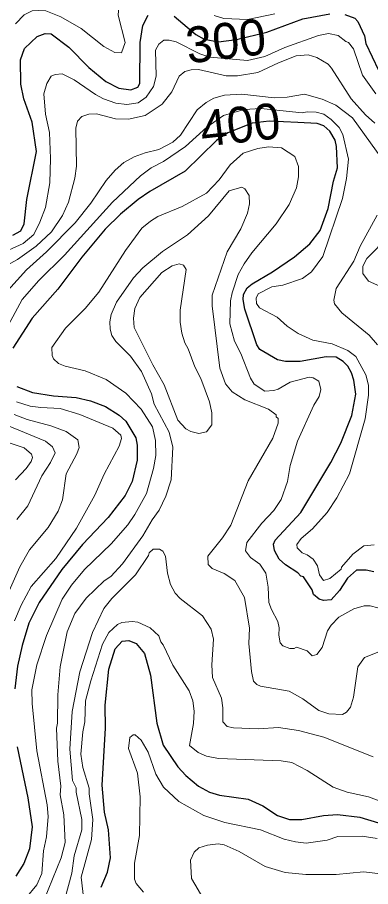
# Model space of a CAD drawing. Extents: x 673.3 to 698.5, y 6984.3 to 7012.3.
# Drawn here: x 694.91 to 695.696, y 6986.015 to 6987.951 of the extents above; entities that cross this region are included whole.
import ezdxf
from ezdxf.enums import TextEntityAlignment as Align

# ---------------------------------------------------------------- set-up
doc = ezdxf.new("R2010")
doc.units = 0
doc.header["$LTSCALE"] = 0.032
doc.layers.add('1', color=7, linetype='Continuous', lineweight=25)
doc.layers.add('2', color=7, linetype='Continuous', lineweight=13)
doc.layers.add('61', color=7, linetype='Continuous')

msp = doc.modelspace()

# ---------------------------------------------------------------- linework, layer by layer
at = {"layer": '1'}
for points in [[(694.8997, 6987.4659), (694.9171, 6987.4762), (694.9249, 6987.4918), (694.9306, 6987.5459), (694.9524, 6987.6527), (694.9428, 6987.7179), (694.9241, 6987.7701), (694.9175, 6987.8026), (694.9167, 6987.8567), (694.9257, 6987.8819), (694.9539, 6987.9086), (694.9714, 6987.9152), (694.985, 6987.9149), (695.0239, 6987.8853), (695.0688, 6987.8395), (695.1067, 6987.8085), (695.1357, 6987.7939), (695.1618, 6987.79), (695.178, 6987.7959), (695.1822, 6987.8043), (695.1827, 6987.8953), (695.1888, 6987.9335), (695.2006, 6987.9564)], [(695.2588, 6987.9543), (695.3066, 6987.9133), (695.3255, 6987.9027), (695.3573, 6987.8972), (695.3974, 6987.902), (695.4652, 6987.9187), (695.5448, 6987.948), (695.6053, 6987.9593)], [(695.6382, 6987.9576), (695.6607, 6987.9496), (695.6676, 6987.9419), (695.6822, 6987.9101), (695.6851, 6987.8929), (695.7135, 6987.8334)], [(695.703, 6986.7166), (695.6857, 6986.7198), (695.6645, 6986.7198), (695.6447, 6986.7019), (695.6269, 6986.6745), (695.6081, 6986.6541), (695.5909, 6986.6523), (695.5813, 6986.6555), (695.569, 6986.6661), (695.5656, 6986.676), (695.5463, 6986.7049), (695.5407, 6986.7067), (695.5339, 6986.7141), (695.5063, 6986.7317), (695.4924, 6986.7442), (695.4822, 6986.7636), (695.4795, 6986.7776), (695.4832, 6986.7865), (695.5406, 6986.8488), (695.6076, 6986.9598), (695.6299, 6987.0029), (695.6542, 6987.0645), (695.6626, 6987.112), (695.6586, 6987.143), (695.6536, 6987.1596), (695.6454, 6987.1744), (695.6347, 6987.185), (695.6189, 6987.1947), (695.5971, 6987.1954), (695.5388, 6987.1851), (695.5065, 6987.1848), (695.4887, 6987.1887), (695.4491, 6987.2112), (695.4425, 6987.2222), (695.4158, 6987.3016), (695.412, 6987.3226), (695.4129, 6987.3344), (695.4212, 6987.349), (695.4319, 6987.358), (695.4774, 6987.3844), (695.5261, 6987.4181), (695.5606, 6987.4468), (695.5836, 6987.4764), (695.6014, 6987.5254), (695.6134, 6987.5867), (695.6218, 6987.6165), (695.6201, 6987.6635), (695.617, 6987.6775), (695.6047, 6987.6978), (695.5919, 6987.7097), (695.5768, 6987.7149), (695.5336, 6987.7174), (695.47, 6987.7202), (695.4325, 6987.7155), (695.3778, 6987.6944), (695.3529, 6987.6769), (695.2834, 6987.6085), (695.2043, 6987.5632), (695.1783, 6987.5456), (695.1395, 6987.5128), (695.1053, 6987.4794), (695.0528, 6987.4172)], [(695.0528, 6987.4172), (695, 6987.3462), (694.9426, 6987.2815), (694.8997, 6987.2144)], [(694.9085, 6987.1288), (694.9434, 6987.1155), (694.9902, 6987.1084), (695.0404, 6987.105), (695.0727, 6987.0969), (695.1059, 6987.0845), (695.1363, 6987.0653), (695.1513, 6987.0518), (695.173, 6987.0149), (695.1764, 6986.9986), (695.1764, 6986.9654), (695.1651, 6986.9172), (695.1497, 6986.8862), (695.1117, 6986.8377), (695.0549, 6986.7774), (695.0088, 6986.7217), (694.9578, 6986.6479), (694.9352, 6986.6019), (694.9204, 6986.5525), (694.9101, 6986.5064), (694.9037, 6986.4554)], [(695.0958, 6986.0142), (695.1105, 6986.0474), (695.1169, 6986.0791), (695.1123, 6986.1419), (695.1039, 6986.1809), (695.0982, 6986.2409), (695.1055, 6986.3684), (695.1048, 6986.4192), (695.1132, 6986.4996), (695.1273, 6986.5449), (695.1432, 6986.5617), (695.158, 6986.5633), (695.174, 6986.5569), (695.1928, 6986.5343), (695.2057, 6986.4863), (695.2204, 6986.3794), (695.2344, 6986.3303), (695.2669, 6986.2819), (695.2845, 6986.2624), (695.313, 6986.2387), (695.337, 6986.2253), (695.3596, 6986.2189), (695.4235, 6986.2099), (695.456, 6986.1952), (695.4883, 6986.1738), (695.515, 6986.1645), (695.5424, 6986.1645), (695.5912, 6986.1734), (695.6222, 6986.1758), (695.6721, 6986.1702), (695.7382, 6986.1495)], [(694.9094, 6986.3266), (694.933, 6986.2129), (694.9427, 6986.1484), (694.937, 6986.099), (694.9239, 6986.0665), (694.906, 6986.0387)]]:
    msp.add_lwpolyline(points, dxfattribs=at)
at = {"layer": '2'}
for points in [[(694.9054, 6987.9366), (694.925, 6987.9572), (694.9427, 6987.9658), (694.9692, 6987.9674), (695.0065, 6987.9526), (695.0518, 6987.9267), (695.1021, 6987.8865), (695.1267, 6987.873), (695.1415, 6987.8724), (695.1496, 6987.8957), (695.1341, 6987.956), (695.1361, 6987.9853), (695.1424, 6988.0016), (695.1474, 6988.0045), (695.1553, 6988.0154), (695.1773, 6988.0244), (695.2217, 6988.023), (695.2639, 6988.0104)], [(695.348, 6987.9554), (695.3694, 6987.9487), (695.4219, 6987.9469), (695.4824, 6987.9594)], [(695.7073, 6987.7808), (695.6781, 6987.8226), (695.6575, 6987.8814), (695.6465, 6987.8956), (695.6407, 6987.8975), (695.6235, 6987.9112), (695.6023, 6987.9153), (695.5798, 6987.9113), (695.5049, 6987.8844), (695.4603, 6987.8639), (695.4217, 6987.8551), (695.3377, 6987.863), (695.3156, 6987.8699), (695.2634, 6987.8966), (695.2476, 6987.9006), (695.2353, 6987.9006), (695.2245, 6987.8916), (695.2172, 6987.8783), (695.2187, 6987.8202), (695.2125, 6987.797), (695.1961, 6987.7738), (695.1783, 6987.7607), (695.1535, 6987.7574), (695.1287, 6987.7605), (695.1016, 6987.7699), (695.0832, 6987.7792), (695.0363, 6987.8124), (695.0095, 6987.8257), (694.9935, 6987.8241), (694.9851, 6987.82), (694.975, 6987.804), (694.9688, 6987.7807), (694.9721, 6987.7359), (694.981, 6987.6952), (694.9835, 6987.6372), (694.9817, 6987.5828), (694.9721, 6987.528), (694.9597, 6987.4951), (694.9461, 6987.4677), (694.9226, 6987.4475), (694.8658, 6987.4225)], [(695.3741, 6987.8209), (695.3993, 6987.8209), (695.4449, 6987.8285), (695.4905, 6987.8504), (695.5302, 6987.8655), (695.5567, 6987.8679), (695.5761, 6987.8616), (695.601, 6987.8473), (695.609, 6987.8385), (695.6522, 6987.7696), (695.6845, 6987.7339), (695.705, 6987.7159)], [(694.8788, 6987.3949), (694.91, 6987.412), (694.9516, 6987.4419), (694.9854, 6987.4735), (695.0099, 6987.5099), (695.0234, 6987.5394), (695.0379, 6987.5928), (695.0413, 6987.62), (695.0397, 6987.7042), (695.0438, 6987.72), (695.0532, 6987.7308), (695.0687, 6987.7354), (695.086, 6987.7361), (695.1278, 6987.7256), (695.1571, 6987.7248), (695.1941, 6987.7331), (695.2322, 6987.7578), (695.2534, 6987.7852), (695.2699, 6987.8206), (695.282, 6987.8308), (695.2967, 6987.8347), (695.313, 6987.8354), (695.3741, 6987.8209)], [(695.7221, 6987.635), (695.6555, 6987.7278), (695.6181, 6987.7555), (695.5883, 6987.7691), (695.549, 6987.7802), (695.5102, 6987.7735), (695.481, 6987.7719), (695.4091, 6987.7801), (695.3705, 6987.7783), (695.3467, 6987.7711), (695.3301, 6987.762), (695.3101, 6987.7452), (695.2727, 6987.6892), (695.256, 6987.6733), (695.2242, 6987.657), (695.1942, 6987.6496), (695.1698, 6987.6404), (695.1466, 6987.628), (695.1271, 6987.6111), (695.107, 6987.5881), (695.0731, 6987.5377), (695.0383, 6987.494), (694.9742, 6987.4289), (694.9302, 6987.389), (694.8885, 6987.3433)], [(694.8741, 6987.2375), (694.92, 6987.3226), (694.9572, 6987.3655), (695.0148, 6987.4213), (695.1216, 6987.5397), (695.1834, 6987.5981), (695.2071, 6987.616), (695.2345, 6987.6304), (695.2837, 6987.6635), (695.3311, 6987.7067), (695.3687, 6987.7329), (695.4141, 6987.746), (695.4518, 6987.7486), (695.5435, 6987.7386), (695.5543, 6987.741), (695.5746, 6987.7402), (695.592, 6987.7355), (695.6081, 6987.724), (695.6259, 6987.706), (695.6341, 6987.6903), (695.6463, 6987.6357), (695.6422, 6987.5926), (695.6334, 6987.5478), (695.5894, 6987.4188), (695.5646, 6987.3849), (695.5443, 6987.37), (695.5003, 6987.3552), (695.4758, 6987.3513), (695.4456, 6987.3352), (695.4411, 6987.326), (695.442, 6987.3141), (695.4487, 6987.3044), (695.4881, 6987.2835), (695.5103, 6987.2638), (695.5345, 6987.2472), (695.5675, 6987.2323), (695.6103, 6987.2239), (695.6453, 6987.2096), (695.6626, 6987.1961), (695.6853, 6987.155), (695.6911, 6987.1319)], [(695.7121, 6986.6365), (695.6952, 6986.6408), (695.6814, 6986.6408), (695.6587, 6986.6338), (695.6254, 6986.6157), (695.608, 6986.5977), (695.5997, 6986.5846), (695.588, 6986.5481), (695.5764, 6986.5319), (695.566, 6986.5293), (695.5547, 6986.5401), (695.5311, 6986.5488), (695.5254, 6986.5456), (695.5162, 6986.5459), (695.5005, 6986.5516), (695.4943, 6986.5584), (695.4916, 6986.5756), (695.4923, 6986.5919), (695.4891, 6986.606), (695.4751, 6986.6321), (695.4696, 6986.6479), (695.468, 6986.6821), (695.4625, 6986.7135), (695.4489, 6986.7332), (695.4285, 6986.7479), (695.4175, 6986.763), (695.4201, 6986.7818), (695.4539, 6986.8244), (695.4806, 6986.8528), (695.4971, 6986.8776), (695.5105, 6986.9175), (695.5169, 6986.953), (695.5329, 6987.0075), (695.5696, 6987.0877), (695.581, 6987.1072), (695.5851, 6987.1224), (695.5809, 6987.1409), (695.5681, 6987.1481), (695.559, 6987.1497), (695.517, 6987.1387), (695.4902, 6987.1231), (695.4806, 6987.1201), (695.4606, 6987.1189), (695.4363, 6987.1344), (695.4285, 6987.1479), (695.4071, 6987.203), (695.3926, 6987.2303), (695.3825, 6987.2688), (695.3841, 6987.3198), (695.3874, 6987.3374), (695.4014, 6987.3785), (695.4141, 6987.402), (695.4317, 6987.4272), (695.4854, 6987.4913), (695.5145, 6987.5345), (695.5307, 6987.5719), (695.5355, 6987.5959), (695.5356, 6987.6191), (695.5269, 6987.6412), (695.4975, 6987.6605), (695.4682, 6987.6628), (695.4446, 6987.6596), (695.412, 6987.6491), (695.383, 6987.6225), (695.3584, 6987.5898), (695.3309, 6987.5601), (695.2764, 6987.53), (695.2226, 6987.508), (695.2057, 6987.4977), (695.187, 6987.482), (695.15, 6987.4319), (695.0913, 6987.3392), (695.0604, 6987.3026), (695.0166, 6987.2593), (694.9867, 6987.2162), (694.9869, 6987.198), (694.9901, 6987.1905), (695.0009, 6987.1805), (695.0158, 6987.1743), (695.0606, 6987.164), (695.1075, 6987.1448), (695.1509, 6987.1141), (695.1855, 6987.0787), (695.2105, 6987.0393), (695.2172, 6987.0091), (695.2179, 6986.9755), (695.2124, 6986.9468), (695.1967, 6986.8908), (695.1711, 6986.8442), (695.1555, 6986.8213), (695.1185, 6986.7784)], [(694.9682, 6985.9842), (695.0068, 6986.0791), (695.0159, 6986.1137), (695.0127, 6986.1748), (695.0046, 6986.2196), (695.0062, 6986.2393), (694.9997, 6986.2945), (694.9965, 6986.3683), (694.9988, 6986.3792), (694.9997, 6986.4424), (695.0046, 6986.5051), (695.0205, 6986.5829), (695.0378, 6986.6235), (695.0628, 6986.6574), (695.103, 6986.6962), (695.1173, 6986.7063), (695.1436, 6986.7342), (695.1891, 6986.7964), (695.21, 6986.8325), (695.2255, 6986.8539), (695.24, 6986.8846), (695.2521, 6986.9215), (695.2554, 6986.9937), (695.2473, 6987.0274), (695.2144, 6987.0901), (695.2079, 6987.1129), (695.1856, 6987.1623), (695.1611, 6987.1968), (695.1291, 6987.2296), (695.1202, 6987.2429), (695.1162, 6987.2572), (695.1154, 6987.2735), (695.1184, 6987.2892), (695.1299, 6987.3173), (695.1682, 6987.3713), (695.1887, 6987.3933), (695.2326, 6987.4299), (695.2886, 6987.4672), (695.3349, 6987.5094), (695.3809, 6987.565), (695.409, 6987.5732), (695.4157, 6987.5693), (695.4256, 6987.5545), (695.4264, 6987.5359), (695.4217, 6987.5152), (695.4068, 6987.4805), (695.3762, 6987.4289), (695.3434, 6987.3325), (695.3434, 6987.3088), (695.3604, 6987.1696), (695.3725, 6987.1354), (695.3878, 6987.1175), (695.4161, 6987.0995), (695.4682, 6987.0784), (695.4856, 6987.0661), (695.4859, 6987.0613), (695.4899, 6987.0575), (695.4899, 6987.0472), (695.4782, 6987.014), (695.4233, 6986.9188), (695.3848, 6986.8206), (695.3663, 6986.7918), (695.3336, 6986.7515), (695.3342, 6986.7323), (695.3429, 6986.7236), (695.37, 6986.7129), (695.3933, 6986.6973), (695.4151, 6986.6593), (695.4264, 6986.5909), (695.425, 6986.5565), (695.4304, 6986.4944), (695.4351, 6986.4731), (695.4424, 6986.4652), (695.4508, 6986.4618), (695.5147, 6986.4509), (695.5451, 6986.4333), (695.5806, 6986.4074)], [(695.7108, 6987.222), (695.6925, 6987.2436), (695.6318, 6987.2929), (695.6156, 6987.3135), (695.6138, 6987.3212), (695.6188, 6987.3472), (695.6585, 6987.4086), (695.6725, 6987.4416), (695.7104, 6987.5109)], [(695.7359, 6987.4633), (695.6872, 6987.4146), (695.6784, 6987.3968), (695.6782, 6987.3811), (695.691, 6987.3634), (695.7228, 6987.3493)], [(695.6911, 6987.1319), (695.6911, 6987.1101), (695.6838, 6987.0572), (695.6486, 6986.9346), (695.621, 6986.881), (695.5994, 6986.8484), (695.5668, 6986.8122), (695.5414, 6986.7908), (695.5315, 6986.7773), (695.5326, 6986.7701), (695.5435, 6986.7583), (695.5543, 6986.754), (695.5682, 6986.7442), (695.5779, 6986.73), (695.582, 6986.71), (695.5913, 6986.6971), (695.605, 6986.7016), (695.63, 6986.7224), (695.6309, 6986.7264), (695.6559, 6986.7554), (695.6805, 6986.7743), (695.7036, 6986.7768)], [(694.9036, 6986.6072), (694.9184, 6986.6419), (694.9407, 6986.6835), (694.9952, 6986.7461), (695.0409, 6986.8137), (695.0824, 6986.887), (695.1025, 6986.9335), (695.1364, 6986.9965), (695.1414, 6987.0133), (695.1402, 6987.021), (695.1219, 6987.0365), (695.0484, 6987.0668), (695.0052, 6987.0804), (694.9616, 6987.0822), (694.9383, 6987.0857), (694.908, 6987.0947)], [(694.9026, 6987.0664), (694.9311, 6987.0554), (694.9844, 6987.0416), (695.0179, 6987.0291), (695.0442, 6987.0106), (695.047, 6986.9931), (695.042, 6986.9788), (695.0186, 6986.9344), (695.0103, 6986.8765), (695.0005, 6986.8517), (694.978, 6986.8148), (694.9368, 6986.7652), (694.9149, 6986.7277), (694.8825, 6986.6537)], [(694.9088, 6986.8328), (694.9332, 6986.8637), (694.9639, 6986.9299), (694.9836, 6986.9595), (694.994, 6986.9814), (694.9881, 6986.9944), (694.972, 6987.0072), (694.8879, 6987.042)], [(694.8913, 6987.0036), (694.925, 6986.9925), (694.9414, 6986.9785), (694.9434, 6986.9712), (694.9401, 6986.9623), (694.9292, 6986.9467), (694.9054, 6986.9211)], [(695.1185, 6986.7784), (695.0593, 6986.7216), (695.0299, 6986.6863), (695.0093, 6986.6551), (694.9748, 6986.5742), (694.9526, 6986.509), (694.9419, 6986.4533), (694.9422, 6986.4228), (694.9533, 6986.3173), (694.9759, 6986.1976), (694.9785, 6986.1715), (694.9745, 6986.1259), (694.9678, 6986.0951), (694.9639, 6986.0442), (694.9529, 6986.0188), (694.9285, 6985.9896), (694.907, 6985.9586)], [(695.7015, 6986.3045), (695.5915, 6986.3482), (695.5354, 6986.3631), (695.4906, 6986.3696), (695.4459, 6986.3664), (695.3904, 6986.3688), (695.3762, 6986.372), (695.367, 6986.3821), (695.3669, 6986.4131), (695.3638, 6986.4346), (695.3441, 6986.4811), (695.3425, 6986.509), (695.3465, 6986.5666), (695.3409, 6986.5884), (695.3218, 6986.6184), (695.2719, 6986.6571), (695.2605, 6986.6691), (695.2507, 6986.6879), (695.244, 6986.7133), (695.2391, 6986.7512), (695.2335, 6986.7627), (695.2258, 6986.767), (695.2115, 6986.7669), (695.2026, 6986.7587), (695.2014, 6986.753), (695.1729, 6986.7098), (695.1202, 6986.6571), (695.102, 6986.6346), (695.0769, 6986.5811), (695.0485, 6986.4934), (695.0314, 6986.4051), (695.0265, 6986.3217), (695.0323, 6986.2519), (695.0404, 6986.2349), (695.0405, 6986.2254), (695.0534, 6986.165), (695.0534, 6986.1417), (695.036, 6986.0835), (695.0305, 6986.0449), (695.016, 6985.9904)], [(695.0592, 6985.9721), (695.0519, 6986.0365), (695.0745, 6986.1198), (695.0778, 6986.1649), (695.0691, 6986.2219), (695.0697, 6986.2344), (695.055, 6986.2803), (695.0512, 6986.3105), (695.0551, 6986.3601), (695.0599, 6986.382), (695.0616, 6986.4288), (695.0729, 6986.4736), (695.0989, 6986.5551), (695.1132, 6986.5815), (695.1324, 6986.5992), (695.1423, 6986.6034), (695.1655, 6986.6058), (695.1775, 6986.6041), (695.2049, 6986.5919), (695.2245, 6986.5737), (695.229, 6986.5602), (695.2342, 6986.5537), (695.2553, 6986.5084), (695.292, 6986.451), (695.3, 6986.4288), (695.3034, 6986.4057), (695.3017, 6986.3784), (695.2929, 6986.3292), (695.3122, 6986.3136), (695.3302, 6986.3058), (695.3574, 6986.3004), (695.4971, 6986.2955), (695.5203, 6986.2916), (695.5549, 6986.2737), (695.6124, 6986.2367), (695.6437, 6986.2253), (695.6913, 6986.215), (695.7264, 6986.2017)], [(695.5806, 6986.4074), (695.6026, 6986.3997), (695.6333, 6986.3982), (695.6421, 6986.4038), (695.6513, 6986.4148), (695.6576, 6986.4374), (695.6677, 6986.5044), (695.6821, 6986.5257), (695.7255, 6986.5429)], [(695.7104, 6986.1227), (695.6771, 6986.1278), (695.623, 6986.1268), (695.5994, 6986.1188), (695.5526, 6986.1123), (695.5284, 6986.1148), (695.5032, 6986.1209), (695.4506, 6986.1416), (695.3713, 6986.1582), (695.3244, 6986.1739), (695.2693, 6986.2049), (695.2351, 6986.2367), (695.2178, 6986.2659), (695.2007, 6986.3145), (695.1855, 6986.3417), (695.172, 6986.3533), (695.1675, 6986.3532), (695.1601, 6986.3476), (695.1569, 6986.3225), (695.1771, 6986.2676), (695.1829, 6986.2152), (695.1814, 6986.1289), (695.17, 6986.0677), (695.1706, 6986.0318), (695.1743, 6986.0222), (695.1906, 6986.0027)], [(695.3248, 6985.9866), (695.2972, 6986.0335), (695.2946, 6986.0739), (695.3028, 6986.092), (695.3134, 6986.1013), (695.333, 6986.1072), (695.3569, 6986.1105), (695.3697, 6986.1081), (695.4034, 6986.0937), (695.4609, 6986.06), (695.5056, 6986.0464), (695.5518, 6986.0422)], [(695.5518, 6986.0422), (695.619, 6986.0422), (695.68, 6986.0479), (695.7243, 6986.0431), (695.7585, 6986.0294), (695.7813, 6986.0139)]]:
    msp.add_lwpolyline(points, dxfattribs=at)
msp.add_lwpolyline([(695.2757, 6987.2478), (695.2718, 6987.2727), (695.2718, 6987.299), (695.2855, 6987.3897), (695.2792, 6987.3996), (695.2701, 6987.4022), (695.2544, 6987.3976), (695.2313, 6987.3829), (695.1823, 6987.3272), (695.1708, 6987.3032), (695.1682, 6987.281), (695.1699, 6987.2609), (695.2108, 6987.1773), (695.2361, 6987.133), (695.2666, 6987.0541), (695.2845, 6987.0351), (695.296, 6987.0286), (695.3138, 6987.0245), (695.3304, 6987.0285), (695.3425, 6987.044), (695.3425, 6987.0703), (695.3375, 6987.095), (695.318, 6987.1468), (695.3043, 6987.1726), (695.2897, 6987.2131), (695.2825, 6987.2263)], close=True, dxfattribs=at)

# ---------------------------------------------------------------- texts
at = {"layer": '61'}
for s, rotation, p in [('300', 7.125, (695.3784, 6987.8593)), ('400', 6.34, (695.4099, 6987.6728))]:
    msp.add_text(s, height=0.08, rotation=rotation, dxfattribs=at).set_placement(p, align=Align.CENTER)

doc.saveas('drawing.dxf')
